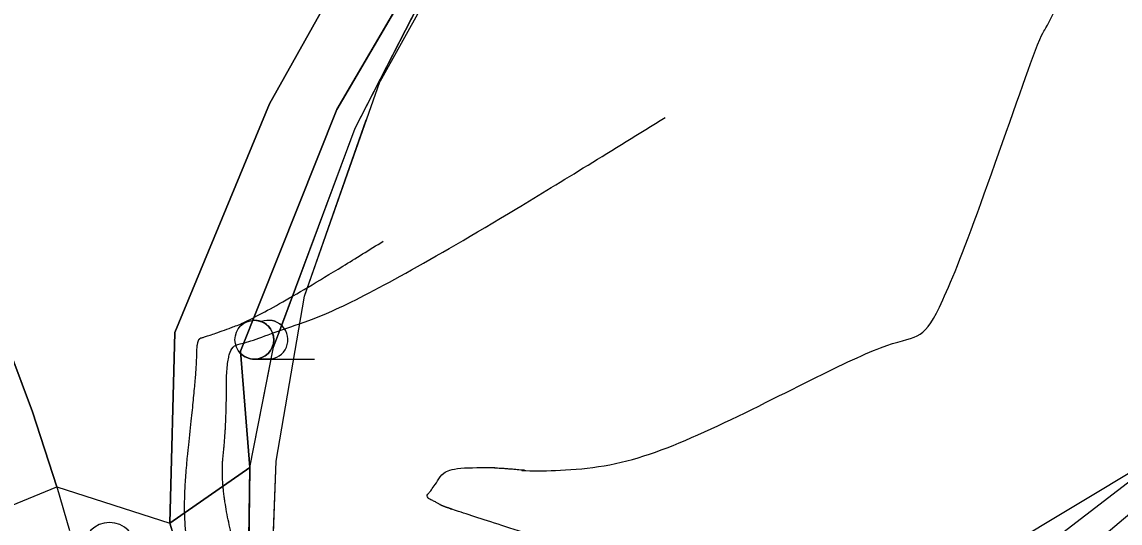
# Model space of a CAD drawing. Extents: x -495905 to -478420, y -1113297 to -1107716.
# Drawn here: x -481696 to -481613, y -1112544 to -1112506 of the extents above; entities that cross this region are included whole.
import ezdxf

# ---------------------------------------------------------------- set-up
doc = ezdxf.new("R2010")
doc.units = 0
for name, color, linetype in [('07_SDĚLOVACÍ_P', 7, 'Continuous'), ('2D_VRSTEVNICE', 7, 'Continuous'), ('ttp', 7, 'Continuous'), ('VODNÍ PLOCHY', 7, 'Continuous'), ('zamereni', 7, 'Continuous'), ('ZELEN MIMO LES', 7, 'Continuous')]:
    doc.layers.add(name, color=color, linetype=linetype)

msp = doc.modelspace()

# ---------------------------------------------------------------- linework, layer by layer
at = {"layer": '07_SDĚLOVACÍ_P'}
for points in [[(-481670.06, -1112438.15), (-481657.86, -1112477.93), (-481656.4, -1112483.73), (-481656.16, -1112487.02), (-481657.17, -1112490.4), (-481662.65, -1112499.19), (-481668.98, -1112510.57)], [(-481670.06, -1112438.15), (-481657.86, -1112477.93), (-481656.4, -1112483.73), (-481656.16, -1112487.02), (-481657.17, -1112490.4), (-481662.65, -1112499.19), (-481668.98, -1112510.57)], [(-481666.44, -1112585.61), (-481665.48, -1112583.06), (-481666.79, -1112580.17), (-481670.99, -1112570.84), (-481676.05, -1112559.08), (-481677.25, -1112551.12), (-481676.81, -1112539.26), (-481674.65, -1112526.78), (-481668.98, -1112510.57)], [(-481666.44, -1112585.61), (-481665.48, -1112583.06), (-481666.79, -1112580.17), (-481670.99, -1112570.84), (-481676.05, -1112559.08), (-481677.25, -1112551.12), (-481676.81, -1112539.26), (-481674.65, -1112526.78), (-481668.98, -1112510.57)], [(-481677.189, -1112549.488), (-481676.81, -1112539.26), (-481674.65, -1112526.78), (-481669.992, -1112513.463)]]:
    msp.add_lwpolyline(points, dxfattribs=at)
at = {"layer": '2D_VRSTEVNICE'}
for points in [[(-481647.93, -1112548.497), (-481648.61, -1112547.679), (-481664.204, -1112542.722), (-481664.55, -1112542.454), (-481665.563, -1112541.978), (-481665.082, -1112541.521), (-481663.7, -1112539.31), (-481651.293, -1112540.703), (-481629.727, -1112529.705), (-481626.861, -1112529.868), (-481616.46, -1112498.687), (-481609.208, -1112494.201)], [(-481674.393, -1112553.493), (-481678.922, -1112549.78), (-481681.083, -1112541.34), (-481680.555, -1112536.593), (-481680.565, -1112530.66), (-481679.077, -1112530.344), (-481668.606, -1112526.525), (-481647.4, -1112513.269)], [(-481674.473, -1112570.435), (-481679.359, -1112560.441), (-481680.41, -1112556.665), (-481682.906, -1112547.692), (-481684.01, -1112543.379), (-481682.805, -1112532.545), (-481682.809, -1112530.022), (-481682.176, -1112529.888), (-481677.723, -1112528.263), (-481668.704, -1112522.626)]]:
    msp.add_open_spline(points, degree=2, dxfattribs=at)
at = {"layer": 'ttp'}
msp.add_lwpolyline([(-481745.41, -1112326.67), (-481731.62, -1112342.94), (-481710.15, -1112381.09), (-481694.25, -1112410.3), (-481690.91, -1112428.31), (-481694.92, -1112443.05), (-481703.11, -1112452.03), (-481703.4, -1112458.54), (-481705.81, -1112468.77), (-481708.15, -1112487.44), (-481707.44, -1112501.15), (-481704.38, -1112511.03), (-481695.23, -1112535.55), (-481693.37, -1112541.22), (-481684.83, -1112543.95), (-481684.47, -1112529.55), (-481677.3, -1112512.25), (-481651.66, -1112466.46), (-481636.72, -1112441.92), (-481622.83, -1112411.48), (-481609.13, -1112377.37), (-481594.85, -1112348.16), (-481574.504, -1112329.878)], dxfattribs=at)
at = {"layer": 'VODNÍ PLOCHY'}
msp.add_lwpolyline([(-481697.24, -1112542.8), (-481693.37, -1112541.22), (-481695.23, -1112535.55), (-481704.38, -1112511.03), (-481707.44, -1112501.15), (-481708.15, -1112487.44), (-481705.81, -1112468.77), (-481703.4, -1112458.54), (-481703.11, -1112452.03), (-481708.74, -1112454.65), (-481711.34, -1112480.54), (-481712.06, -1112500.32), (-481707.31, -1112514.14), (-481697.24, -1112542.8)], dxfattribs=at)
at = {"layer": 'zamereni'}
for p, q in [((-481677.3, -1112512.25), (-481651.66, -1112466.46)), ((-481655.11, -1112483.42), (-481672.23, -1112512.68)), ((-481670.82, -1112514.08), (-481655.11, -1112483.42)), ((-481695.23, -1112535.55), (-481704.38, -1112511.03)), ((-481684.47, -1112529.55), (-481677.3, -1112512.25)), ((-481672.23, -1112512.68), (-481679.51, -1112530.96)), ((-481677, -1112530.65), (-481670.82, -1112514.08)), ((-481684.83, -1112543.95), (-481684.47, -1112529.55)), ((-481679.51, -1112530.96), (-481678.8, -1112539.75)), ((-481678.8, -1112539.75), (-481677, -1112530.65)), ((-481678.45, -1112531.55), (-481673.916, -1112531.55)), ((-481693.37, -1112541.22), (-481695.23, -1112535.55)), ((-481627.86, -1112549.48), (-481608.46, -1112537.83)), ((-481608.46, -1112537.83), (-481617.67, -1112544.95)), ((-481678.8, -1112539.75), (-481684.83, -1112543.95)), ((-481678.8, -1112539.75), (-481678.99, -1112555.31)), ((-481616.42, -1112546.71), (-481608.12, -1112539.69)), ((-481697.24, -1112542.8), (-481693.37, -1112541.22)), ((-481693.37, -1112541.22), (-481692.41, -1112544.51)), ((-481693.37, -1112541.22), (-481684.83, -1112543.95)), ((-481675.9, -1112573.33), (-481684.83, -1112543.95))]:
    msp.add_line(p, q, dxfattribs=at)
msp.add_circle((-481678.449, -1112530.083), 1.467, dxfattribs=at)
for centre, radius, start, end in [((-481677.383, -1112530.083), 1.467, 270, 111.324), ((-481689.39, -1112545.91), 2, 0, 180)]:
    msp.add_arc(centre, radius, start, end, dxfattribs=at)
at = {"layer": 'ZELEN MIMO LES'}
for points in [[(-481574.504, -1112329.878), (-481594.85, -1112348.16), (-481609.13, -1112377.37), (-481622.83, -1112411.48), (-481636.72, -1112441.92), (-481651.66, -1112466.46), (-481677.3, -1112512.25), (-481684.47, -1112529.55), (-481684.83, -1112543.95), (-481678.8, -1112539.75), (-481679.51, -1112530.96), (-481672.23, -1112512.68), (-481655.11, -1112483.42), (-481632.62, -1112447.79), (-481617.97, -1112422.38), (-481603.45, -1112389.58), (-481596.295, -1112371.426), (-481594.72, -1112367.43), (-481583.48, -1112347.17), (-481574.81, -1112338.91), (-481562.65, -1112316.84), (-481573.092, -1112328.466)], [(-481676.387, -1112529.006), (-481670.82, -1112514.08), (-481655.11, -1112483.42), (-481672.23, -1112512.68), (-481678.579, -1112528.622)], [(-481678.579, -1112528.622), (-481679.51, -1112530.96), (-481679.498, -1112531.109)], [(-481677.916, -1112528.717), (-481677.916, -1112528.717)], [(-481677.175, -1112531.535), (-481677, -1112530.65), (-481676.387, -1112529.006)], [(-481679.498, -1112531.109), (-481678.8, -1112539.75), (-481677.178, -1112531.55), (-481677.383, -1112531.55), (-481678.45, -1112531.55)], [(-481678.45, -1112531.55), (-481678.449, -1112531.55)], [(-481678.449, -1112531.55), (-481677.383, -1112531.55)], [(-481678.888, -1112546.97), (-481678.8, -1112539.75), (-481684.83, -1112543.95), (-481675.9, -1112573.33), (-481673.37, -1112572.38), (-481678.99, -1112555.31), (-481678.888, -1112546.97)]]:
    msp.add_lwpolyline(points, dxfattribs=at)
for centre, start, end in [((-481678.449, -1112530.083), 68.67631, 95.07146), ((-481678.449, -1112530.083), 68.67654, 95.07146), ((-481677.383, -1112530.083), 47.24712, 111.32369), ((-481677.383, -1112530.083), 47.24712, 111.32369), ((-481678.449, -1112530.083), 0, 68.67631), ((-481677.383, -1112530.083), 111.32369, 111.324), ((-481678.449, -1112530.083), 0, 68.67631), ((-481678.449, -1112530.083), 270.02577, 0), ((-481678.449, -1112530.083), 270.02577, 0), ((-481678.449, -1112530.083), 224.36104, 269.97422), ((-481678.449, -1112530.083), 224.36104, 269.97422), ((-481677.383, -1112530.083), 270, 278.13358)]:
    msp.add_arc(centre, 1.467, start, end, dxfattribs=at)

doc.saveas('drawing.dxf')
